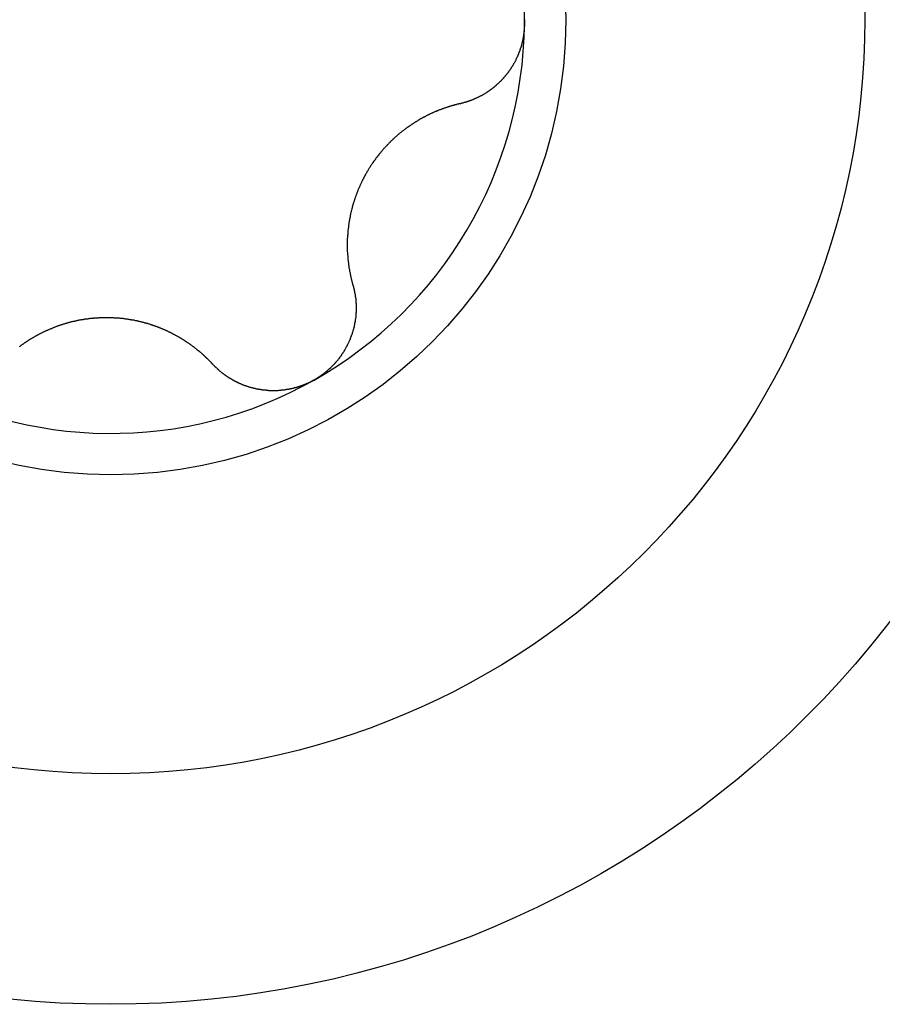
# Model space of a CAD drawing. Extents: x 1107 to 4046, y 937 to 3355.
# Tile 290 of 656: x 1151.47 to 1155.59, y 2222.01 to 2226.71. Entities that reach past the tile are written whole.
import ezdxf

# ---------------------------------------------------------------- set-up
doc = ezdxf.new("R2010")
doc.units = 0
doc.layers.add('KF_VIDA_L___C_RIGHT', color=7, linetype='CONTINUOUS')

# ---------------------------------------------------------------- blocks, each defined once
blk = doc.blocks.new('KF_VIDA_L___C_RIGHT')
at = {"layer": 'KF_VIDA_L___C_RIGHT'}
for points in [[(-432.825, 537.501, 0), (-432.825, 537.499, 0), (-432.825, 537.497, 0), (-432.825, 537.495, 0), (-432.825, 537.493, 0), (-432.825, 537.491, 0), (-432.825, 537.489, 0), (-432.825, 537.486, 0), (-432.825, 537.484, 0), (-432.825, 537.482, 0), (-432.825, 537.48, 0)], [(-432.825, 537.48, 0), (-432.825, 537.478, 0), (-432.825, 537.476, 0), (-432.825, 537.474, 0), (-432.825, 537.472, 0), (-432.825, 537.47, 0), (-432.825, 537.467, 0), (-432.826, 537.465, 0), (-432.826, 537.463, 0), (-432.826, 537.461, 0), (-432.826, 537.459, 0), (-432.826, 537.457, 0), (-432.826, 537.455, 0), (-432.826, 537.453, 0), (-432.827, 537.45, 0), (-432.827, 537.448, 0), (-432.827, 537.446, 0), (-432.827, 537.444, 0), (-432.827, 537.442, 0), (-432.828, 537.44, 0), (-432.828, 537.438, 0), (-432.828, 537.436, 0), (-432.828, 537.433, 0), (-432.829, 537.431, 0), (-432.829, 537.429, 0), (-432.829, 537.427, 0), (-432.83, 537.425, 0), (-432.83, 537.423, 0), (-432.83, 537.421, 0), (-432.831, 537.419, 0), (-432.831, 537.416, 0), (-432.831, 537.414, 0), (-432.832, 537.412, 0), (-432.832, 537.41, 0), (-432.833, 537.408, 0), (-432.833, 537.406, 0), (-432.833, 537.404, 0), (-432.834, 537.402, 0), (-432.834, 537.4, 0), (-432.835, 537.397, 0), (-432.835, 537.395, 0), (-432.836, 537.393, 0), (-432.836, 537.391, 0), (-432.837, 537.389, 0), (-432.837, 537.387, 0), (-432.838, 537.385, 0), (-432.838, 537.383, 0), (-432.839, 537.381, 0), (-432.84, 537.379, 0), (-432.84, 537.377, 0), (-432.841, 537.374, 0), (-432.841, 537.372, 0), (-432.842, 537.37, 0), (-432.843, 537.368, 0), (-432.843, 537.366, 0), (-432.844, 537.364, 0), (-432.845, 537.362, 0), (-432.845, 537.36, 0), (-432.846, 537.358, 0), (-432.847, 537.356, 0), (-432.847, 537.354, 0), (-432.848, 537.352, 0), (-432.849, 537.35, 0), (-432.849, 537.348, 0), (-432.85, 537.346, 0), (-432.851, 537.344, 0), (-432.852, 537.342, 0), (-432.853, 537.34, 0), (-432.853, 537.338, 0), (-432.854, 537.336, 0), (-432.855, 537.334, 0), (-432.856, 537.332, 0), (-432.857, 537.33, 0), (-432.857, 537.328, 0), (-432.858, 537.326, 0), (-432.859, 537.324, 0), (-432.86, 537.322, 0), (-432.861, 537.32, 0), (-432.862, 537.318, 0), (-432.863, 537.316, 0), (-432.864, 537.314, 0), (-432.865, 537.312, 0), (-432.866, 537.31, 0), (-432.867, 537.308, 0), (-432.867, 537.306, 0), (-432.868, 537.304, 0), (-432.869, 537.302, 0), (-432.87, 537.3, 0), (-432.871, 537.298, 0), (-432.872, 537.297, 0), (-432.873, 537.295, 0), (-432.875, 537.293, 0), (-432.876, 537.291, 0), (-432.877, 537.289, 0), (-432.878, 537.287, 0), (-432.879, 537.285, 0), (-432.88, 537.283, 0), (-432.881, 537.282, 0), (-432.882, 537.28, 0), (-432.883, 537.278, 0), (-432.884, 537.276, 0), (-432.885, 537.274, 0), (-432.887, 537.273, 0), (-432.888, 537.271, 0), (-432.889, 537.269, 0), (-432.89, 537.267, 0), (-432.891, 537.265, 0), (-432.892, 537.264, 0), (-432.894, 537.262, 0), (-432.895, 537.26, 0), (-432.896, 537.258, 0), (-432.897, 537.257, 0), (-432.899, 537.255, 0), (-432.9, 537.253, 0), (-432.901, 537.251, 0), (-432.902, 537.25, 0), (-432.904, 537.248, 0), (-432.905, 537.246, 0), (-432.906, 537.245, 0), (-432.907, 537.243, 0), (-432.909, 537.241, 0), (-432.91, 537.24, 0), (-432.911, 537.238, 0), (-432.913, 537.236, 0), (-432.914, 537.235, 0), (-432.915, 537.233, 0), (-432.917, 537.232, 0), (-432.918, 537.23, 0), (-432.919, 537.228, 0), (-432.921, 537.227, 0), (-432.922, 537.225, 0), (-432.923, 537.224, 0), (-432.925, 537.222, 0), (-432.926, 537.22, 0), (-432.928, 537.219, 0), (-432.929, 537.217, 0), (-432.93, 537.216, 0), (-432.932, 537.214, 0), (-432.933, 537.213, 0), (-432.935, 537.211, 0), (-432.936, 537.21, 0), (-432.937, 537.208, 0), (-432.939, 537.207, 0), (-432.94, 537.205, 0), (-432.942, 537.204, 0), (-432.943, 537.203, 0), (-432.945, 537.201, 0), (-432.946, 537.2, 0), (-432.948, 537.198, 0), (-432.949, 537.197, 0), (-432.951, 537.195, 0), (-432.952, 537.194, 0), (-432.954, 537.193, 0), (-432.955, 537.191, 0), (-432.957, 537.19, 0), (-432.958, 537.189, 0), (-432.96, 537.187, 0), (-432.961, 537.186, 0), (-432.963, 537.185, 0), (-432.964, 537.183, 0), (-432.966, 537.182, 0), (-432.967, 537.181, 0), (-432.969, 537.179, 0), (-432.97, 537.178, 0), (-432.972, 537.177, 0), (-432.973, 537.176, 0), (-432.975, 537.174, 0), (-432.976, 537.173, 0), (-432.978, 537.172, 0), (-432.98, 537.171, 0), (-432.981, 537.17, 0), (-432.983, 537.168, 0), (-432.984, 537.167, 0), (-432.986, 537.166, 0), (-432.987, 537.165, 0), (-432.989, 537.164, 0), (-432.991, 537.163, 0), (-432.992, 537.161, 0), (-432.994, 537.16, 0), (-432.995, 537.159, 0), (-432.997, 537.158, 0), (-432.999, 537.157, 0), (-433, 537.156, 0), (-433.002, 537.155, 0), (-433.004, 537.154, 0), (-433.005, 537.153, 0), (-433.007, 537.152, 0), (-433.009, 537.15, 0), (-433.01, 537.149, 0), (-433.012, 537.148, 0), (-433.014, 537.147, 0), (-433.015, 537.146, 0), (-433.017, 537.145, 0), (-433.019, 537.144, 0), (-433.021, 537.143, 0), (-433.022, 537.142, 0), (-433.024, 537.141, 0), (-433.026, 537.14, 0), (-433.027, 537.139, 0), (-433.029, 537.138, 0), (-433.031, 537.137, 0), (-433.033, 537.137, 0), (-433.034, 537.136, 0), (-433.036, 537.135, 0), (-433.038, 537.134, 0), (-433.04, 537.133, 0), (-433.041, 537.132, 0), (-433.043, 537.131, 0), (-433.045, 537.13, 0), (-433.047, 537.129, 0), (-433.049, 537.128, 0), (-433.05, 537.128, 0), (-433.052, 537.127, 0), (-433.054, 537.126, 0), (-433.056, 537.125, 0), (-433.058, 537.124, 0), (-433.059, 537.123, 0), (-433.061, 537.123, 0), (-433.063, 537.122, 0), (-433.065, 537.121, 0), (-433.067, 537.12, 0), (-433.069, 537.119, 0), (-433.07, 537.119, 0), (-433.072, 537.118, 0), (-433.074, 537.117, 0), (-433.076, 537.116, 0), (-433.078, 537.116, 0), (-433.08, 537.115, 0), (-433.082, 537.114, 0), (-433.083, 537.114, 0), (-433.085, 537.113, 0), (-433.087, 537.112, 0), (-433.089, 537.112, 0), (-433.091, 537.111, 0), (-433.093, 537.11, 0), (-433.095, 537.11, 0), (-433.097, 537.109, 0), (-433.098, 537.108, 0), (-433.1, 537.108, 0), (-433.102, 537.107, 0), (-433.104, 537.107, 0), (-433.106, 537.106, 0), (-433.108, 537.105, 0), (-433.11, 537.105, 0), (-433.112, 537.104, 0), (-433.114, 537.104, 0), (-433.116, 537.103, 0), (-433.117, 537.103, 0), (-433.119, 537.102, 0), (-433.121, 537.102, 0), (-433.123, 537.101, 0), (-433.125, 537.101, 0), (-433.127, 537.1, 0), (-433.129, 537.1, 0), (-433.131, 537.099, 0), (-433.133, 537.099, 0)], [(-433.133, 537.099, 0), (-433.135, 537.098, 0), (-433.138, 537.098, 0), (-433.14, 537.097, 0), (-433.142, 537.097, 0), (-433.145, 537.096, 0), (-433.147, 537.096, 0), (-433.149, 537.095, 0), (-433.152, 537.094, 0), (-433.154, 537.094, 0), (-433.156, 537.093, 0), (-433.159, 537.093, 0), (-433.161, 537.092, 0), (-433.163, 537.091, 0), (-433.166, 537.091, 0), (-433.168, 537.09, 0), (-433.17, 537.089, 0), (-433.172, 537.089, 0), (-433.175, 537.088, 0), (-433.177, 537.087, 0), (-433.179, 537.087, 0), (-433.182, 537.086, 0), (-433.184, 537.085, 0), (-433.186, 537.084, 0), (-433.189, 537.084, 0), (-433.191, 537.083, 0), (-433.193, 537.082, 0), (-433.195, 537.082, 0), (-433.198, 537.081, 0), (-433.2, 537.08, 0), (-433.202, 537.079, 0), (-433.205, 537.078, 0), (-433.207, 537.078, 0), (-433.209, 537.077, 0), (-433.211, 537.076, 0), (-433.214, 537.075, 0), (-433.216, 537.075, 0), (-433.218, 537.074, 0), (-433.22, 537.073, 0), (-433.223, 537.072, 0), (-433.225, 537.071, 0), (-433.227, 537.07, 0), (-433.229, 537.069, 0), (-433.231, 537.069, 0), (-433.234, 537.068, 0), (-433.236, 537.067, 0), (-433.238, 537.066, 0), (-433.24, 537.065, 0), (-433.242, 537.064, 0), (-433.245, 537.063, 0), (-433.247, 537.062, 0), (-433.249, 537.061, 0), (-433.251, 537.061, 0), (-433.253, 537.06, 0), (-433.256, 537.059, 0), (-433.258, 537.058, 0), (-433.26, 537.057, 0), (-433.262, 537.056, 0), (-433.264, 537.055, 0), (-433.266, 537.054, 0), (-433.268, 537.053, 0), (-433.271, 537.052, 0), (-433.273, 537.051, 0), (-433.275, 537.05, 0), (-433.277, 537.049, 0), (-433.279, 537.048, 0), (-433.281, 537.047, 0), (-433.283, 537.046, 0), (-433.285, 537.045, 0), (-433.287, 537.044, 0), (-433.29, 537.043, 0), (-433.292, 537.042, 0), (-433.294, 537.041, 0), (-433.296, 537.04, 0), (-433.298, 537.038, 0), (-433.3, 537.037, 0), (-433.302, 537.036, 0), (-433.304, 537.035, 0), (-433.307, 537.034, 0), (-433.309, 537.033, 0), (-433.311, 537.032, 0), (-433.313, 537.031, 0), (-433.315, 537.029, 0), (-433.317, 537.028, 0), (-433.319, 537.027, 0), (-433.321, 537.026, 0), (-433.324, 537.025, 0), (-433.326, 537.023, 0), (-433.328, 537.022, 0), (-433.33, 537.021, 0), (-433.332, 537.02, 0), (-433.334, 537.018, 0), (-433.336, 537.017, 0), (-433.338, 537.016, 0), (-433.341, 537.014, 0), (-433.343, 537.013, 0), (-433.345, 537.012, 0), (-433.347, 537.01, 0), (-433.349, 537.009, 0), (-433.351, 537.008, 0), (-433.353, 537.006, 0), (-433.355, 537.005, 0), (-433.357, 537.004, 0), (-433.36, 537.002, 0), (-433.362, 537.001, 0), (-433.364, 537, 0), (-433.366, 536.998, 0), (-433.368, 536.997, 0), (-433.37, 536.995, 0), (-433.372, 536.994, 0), (-433.374, 536.992, 0), (-433.376, 536.991, 0), (-433.379, 536.989, 0), (-433.381, 536.988, 0), (-433.383, 536.986, 0), (-433.385, 536.985, 0), (-433.387, 536.983, 0), (-433.389, 536.982, 0), (-433.391, 536.98, 0), (-433.393, 536.979, 0), (-433.395, 536.977, 0), (-433.397, 536.976, 0), (-433.399, 536.974, 0), (-433.401, 536.973, 0), (-433.403, 536.971, 0), (-433.406, 536.969, 0), (-433.408, 536.968, 0), (-433.41, 536.966, 0), (-433.412, 536.965, 0), (-433.414, 536.963, 0), (-433.416, 536.961, 0), (-433.418, 536.96, 0), (-433.42, 536.958, 0), (-433.422, 536.956, 0), (-433.424, 536.955, 0), (-433.426, 536.953, 0), (-433.428, 536.951, 0), (-433.43, 536.95, 0), (-433.432, 536.948, 0), (-433.434, 536.946, 0), (-433.436, 536.944, 0), (-433.438, 536.943, 0), (-433.44, 536.941, 0), (-433.442, 536.939, 0), (-433.444, 536.937, 0), (-433.446, 536.936, 0), (-433.448, 536.934, 0), (-433.449, 536.932, 0), (-433.451, 536.93, 0), (-433.453, 536.929, 0), (-433.455, 536.927, 0), (-433.457, 536.925, 0), (-433.459, 536.923, 0), (-433.461, 536.921, 0), (-433.463, 536.919, 0), (-433.465, 536.918, 0), (-433.467, 536.916, 0), (-433.469, 536.914, 0), (-433.47, 536.912, 0), (-433.472, 536.91, 0), (-433.474, 536.908, 0), (-433.476, 536.906, 0), (-433.478, 536.904, 0), (-433.48, 536.902, 0), (-433.481, 536.9, 0), (-433.483, 536.899, 0), (-433.485, 536.897, 0), (-433.487, 536.895, 0), (-433.489, 536.893, 0), (-433.49, 536.891, 0), (-433.492, 536.889, 0), (-433.494, 536.887, 0), (-433.496, 536.885, 0), (-433.498, 536.883, 0), (-433.499, 536.881, 0), (-433.501, 536.879, 0), (-433.503, 536.877, 0), (-433.505, 536.875, 0), (-433.506, 536.873, 0), (-433.508, 536.871, 0), (-433.51, 536.869, 0), (-433.511, 536.867, 0), (-433.513, 536.865, 0), (-433.515, 536.863, 0), (-433.516, 536.861, 0), (-433.518, 536.859, 0), (-433.52, 536.856, 0), (-433.521, 536.854, 0), (-433.523, 536.852, 0), (-433.525, 536.85, 0), (-433.526, 536.848, 0), (-433.528, 536.846, 0), (-433.529, 536.844, 0), (-433.531, 536.842, 0), (-433.533, 536.84, 0), (-433.534, 536.838, 0), (-433.536, 536.836, 0), (-433.537, 536.833, 0), (-433.539, 536.831, 0), (-433.54, 536.829, 0), (-433.542, 536.827, 0), (-433.544, 536.825, 0), (-433.545, 536.823, 0), (-433.547, 536.821, 0), (-433.548, 536.819, 0), (-433.55, 536.816, 0), (-433.551, 536.814, 0), (-433.552, 536.812, 0), (-433.554, 536.81, 0), (-433.555, 536.808, 0), (-433.557, 536.806, 0), (-433.558, 536.804, 0), (-433.56, 536.801, 0), (-433.561, 536.799, 0), (-433.562, 536.797, 0), (-433.564, 536.795, 0), (-433.565, 536.793, 0), (-433.567, 536.791, 0), (-433.568, 536.788, 0), (-433.569, 536.786, 0), (-433.571, 536.784, 0), (-433.572, 536.782, 0), (-433.573, 536.78, 0), (-433.575, 536.777, 0), (-433.576, 536.775, 0), (-433.577, 536.773, 0), (-433.578, 536.771, 0), (-433.58, 536.769, 0), (-433.581, 536.766, 0), (-433.582, 536.764, 0), (-433.583, 536.762, 0), (-433.585, 536.76, 0), (-433.586, 536.757, 0), (-433.587, 536.755, 0), (-433.588, 536.753, 0), (-433.59, 536.751, 0), (-433.591, 536.748, 0), (-433.592, 536.746, 0), (-433.593, 536.744, 0), (-433.594, 536.741, 0), (-433.596, 536.739, 0), (-433.597, 536.737, 0), (-433.598, 536.735, 0), (-433.599, 536.732, 0), (-433.6, 536.73, 0), (-433.601, 536.727, 0), (-433.603, 536.725, 0), (-433.604, 536.723, 0), (-433.605, 536.72, 0), (-433.606, 536.718, 0), (-433.607, 536.716, 0), (-433.608, 536.713, 0), (-433.609, 536.711, 0), (-433.61, 536.708, 0), (-433.611, 536.706, 0), (-433.612, 536.704, 0), (-433.613, 536.701, 0), (-433.614, 536.699, 0), (-433.616, 536.696, 0), (-433.617, 536.694, 0), (-433.618, 536.692, 0), (-433.619, 536.689, 0), (-433.62, 536.687, 0), (-433.621, 536.684, 0), (-433.622, 536.682, 0), (-433.623, 536.679, 0), (-433.624, 536.677, 0), (-433.625, 536.674, 0), (-433.625, 536.672, 0), (-433.626, 536.669, 0), (-433.627, 536.667, 0), (-433.628, 536.664, 0), (-433.629, 536.662, 0), (-433.63, 536.659, 0), (-433.631, 536.657, 0), (-433.632, 536.654, 0), (-433.633, 536.652, 0), (-433.634, 536.649, 0), (-433.635, 536.647, 0), (-433.635, 536.644, 0), (-433.636, 536.642, 0), (-433.637, 536.639, 0), (-433.638, 536.637, 0), (-433.639, 536.634, 0), (-433.639, 536.632, 0), (-433.64, 536.629, 0), (-433.641, 536.627, 0), (-433.642, 536.624, 0), (-433.643, 536.622, 0), (-433.643, 536.619, 0), (-433.644, 536.617, 0), (-433.645, 536.614, 0), (-433.646, 536.612, 0), (-433.646, 536.609, 0), (-433.647, 536.606, 0), (-433.648, 536.604, 0), (-433.648, 536.601, 0), (-433.649, 536.599, 0), (-433.65, 536.596, 0), (-433.65, 536.594, 0), (-433.651, 536.591, 0), (-433.652, 536.588, 0), (-433.652, 536.586, 0), (-433.653, 536.583, 0), (-433.653, 536.581, 0), (-433.654, 536.578, 0), (-433.655, 536.576, 0), (-433.655, 536.573, 0), (-433.656, 536.571, 0), (-433.656, 536.568, 0), (-433.657, 536.565, 0), (-433.657, 536.563, 0), (-433.658, 536.56, 0), (-433.658, 536.558, 0), (-433.659, 536.555, 0), (-433.659, 536.553, 0), (-433.66, 536.55, 0), (-433.66, 536.547, 0), (-433.661, 536.545, 0), (-433.661, 536.542, 0), (-433.662, 536.54, 0), (-433.662, 536.537, 0), (-433.662, 536.535, 0), (-433.663, 536.532, 0), (-433.663, 536.529, 0), (-433.664, 536.527, 0), (-433.664, 536.524, 0), (-433.664, 536.522, 0), (-433.665, 536.519, 0), (-433.665, 536.517, 0), (-433.665, 536.514, 0), (-433.666, 536.511, 0), (-433.666, 536.509, 0), (-433.666, 536.506, 0), (-433.667, 536.504, 0), (-433.667, 536.501, 0), (-433.667, 536.499, 0), (-433.668, 536.496, 0), (-433.668, 536.494, 0), (-433.668, 536.491, 0), (-433.668, 536.489, 0), (-433.668, 536.486, 0), (-433.669, 536.484, 0), (-433.669, 536.481, 0), (-433.669, 536.478, 0), (-433.669, 536.476, 0), (-433.669, 536.473, 0), (-433.67, 536.471, 0), (-433.67, 536.468, 0), (-433.67, 536.466, 0), (-433.67, 536.463, 0), (-433.67, 536.461, 0), (-433.67, 536.458, 0), (-433.671, 536.456, 0), (-433.671, 536.453, 0), (-433.671, 536.451, 0), (-433.671, 536.448, 0), (-433.671, 536.446, 0), (-433.671, 536.444, 0), (-433.671, 536.441, 0), (-433.671, 536.439, 0), (-433.671, 536.436, 0), (-433.671, 536.434, 0), (-433.671, 536.431, 0), (-433.671, 536.429, 0), (-433.671, 536.426, 0), (-433.671, 536.424, 0), (-433.671, 536.422, 0), (-433.671, 536.419, 0), (-433.671, 536.417, 0), (-433.671, 536.414, 0), (-433.671, 536.412, 0), (-433.671, 536.409, 0), (-433.671, 536.407, 0), (-433.671, 536.405, 0), (-433.671, 536.402, 0), (-433.671, 536.4, 0), (-433.671, 536.398, 0), (-433.671, 536.395, 0), (-433.671, 536.393, 0), (-433.67, 536.391, 0), (-433.67, 536.388, 0), (-433.67, 536.386, 0), (-433.67, 536.384, 0), (-433.67, 536.381, 0), (-433.67, 536.379, 0), (-433.67, 536.377, 0), (-433.669, 536.374, 0), (-433.669, 536.372, 0), (-433.669, 536.369, 0), (-433.669, 536.367, 0), (-433.669, 536.365, 0), (-433.668, 536.362, 0), (-433.668, 536.36, 0), (-433.668, 536.358, 0), (-433.668, 536.355, 0), (-433.668, 536.353, 0), (-433.667, 536.351, 0), (-433.667, 536.348, 0), (-433.667, 536.346, 0), (-433.667, 536.344, 0), (-433.666, 536.341, 0), (-433.666, 536.339, 0), (-433.666, 536.337, 0), (-433.665, 536.334, 0), (-433.665, 536.332, 0), (-433.665, 536.329, 0), (-433.664, 536.327, 0), (-433.664, 536.325, 0), (-433.664, 536.322, 0), (-433.663, 536.32, 0), (-433.663, 536.318, 0), (-433.663, 536.315, 0), (-433.662, 536.313, 0), (-433.662, 536.311, 0), (-433.661, 536.308, 0), (-433.661, 536.306, 0), (-433.661, 536.304, 0), (-433.66, 536.301, 0), (-433.66, 536.299, 0), (-433.659, 536.296, 0), (-433.659, 536.294, 0), (-433.658, 536.292, 0), (-433.658, 536.289, 0), (-433.657, 536.287, 0), (-433.657, 536.285, 0), (-433.656, 536.282, 0), (-433.656, 536.28, 0), (-433.655, 536.278, 0), (-433.655, 536.275, 0), (-433.654, 536.273, 0), (-433.654, 536.271, 0), (-433.653, 536.268, 0), (-433.653, 536.266, 0), (-433.652, 536.264, 0), (-433.652, 536.261, 0), (-433.651, 536.259, 0), (-433.651, 536.257, 0), (-433.65, 536.254, 0), (-433.649, 536.252, 0), (-433.649, 536.25, 0), (-433.648, 536.247, 0), (-433.647, 536.245, 0), (-433.647, 536.243, 0), (-433.646, 536.24, 0), (-433.646, 536.238, 0), (-433.645, 536.236, 0), (-433.644, 536.233, 0)], [(-433.644, 536.233, 0), (-433.644, 536.231, 0), (-433.643, 536.229, 0), (-433.643, 536.228, 0), (-433.642, 536.226, 0), (-433.642, 536.224, 0), (-433.641, 536.222, 0), (-433.641, 536.22, 0), (-433.64, 536.218, 0), (-433.64, 536.216, 0), (-433.639, 536.214, 0), (-433.639, 536.212, 0), (-433.638, 536.21, 0), (-433.638, 536.208, 0), (-433.638, 536.206, 0), (-433.637, 536.204, 0), (-433.637, 536.202, 0), (-433.636, 536.2, 0), (-433.636, 536.199, 0), (-433.636, 536.197, 0), (-433.635, 536.195, 0), (-433.635, 536.193, 0), (-433.635, 536.191, 0), (-433.634, 536.189, 0), (-433.634, 536.187, 0), (-433.634, 536.185, 0), (-433.633, 536.183, 0), (-433.633, 536.181, 0), (-433.633, 536.179, 0), (-433.632, 536.177, 0), (-433.632, 536.175, 0), (-433.632, 536.173, 0), (-433.632, 536.171, 0), (-433.631, 536.169, 0), (-433.631, 536.167, 0), (-433.631, 536.165, 0), (-433.631, 536.163, 0), (-433.631, 536.161, 0), (-433.63, 536.159, 0), (-433.63, 536.157, 0), (-433.63, 536.155, 0), (-433.63, 536.153, 0), (-433.63, 536.151, 0), (-433.63, 536.149, 0), (-433.63, 536.147, 0), (-433.629, 536.145, 0), (-433.629, 536.143, 0), (-433.629, 536.141, 0), (-433.629, 536.139, 0), (-433.629, 536.137, 0), (-433.629, 536.135, 0), (-433.629, 536.133, 0), (-433.629, 536.131, 0), (-433.629, 536.129, 0), (-433.629, 536.127, 0), (-433.629, 536.125, 0), (-433.629, 536.123, 0), (-433.629, 536.121, 0), (-433.629, 536.119, 0), (-433.629, 536.117, 0), (-433.629, 536.115, 0), (-433.629, 536.113, 0), (-433.629, 536.111, 0), (-433.629, 536.109, 0), (-433.629, 536.108, 0), (-433.629, 536.106, 0), (-433.629, 536.104, 0), (-433.629, 536.102, 0), (-433.63, 536.1, 0), (-433.63, 536.098, 0), (-433.63, 536.096, 0), (-433.63, 536.094, 0), (-433.63, 536.092, 0), (-433.63, 536.09, 0), (-433.63, 536.088, 0), (-433.631, 536.086, 0), (-433.631, 536.084, 0), (-433.631, 536.082, 0), (-433.631, 536.08, 0), (-433.631, 536.078, 0), (-433.632, 536.076, 0), (-433.632, 536.074, 0), (-433.632, 536.072, 0), (-433.632, 536.07, 0), (-433.633, 536.068, 0), (-433.633, 536.066, 0), (-433.633, 536.064, 0), (-433.634, 536.062, 0), (-433.634, 536.06, 0), (-433.634, 536.058, 0), (-433.635, 536.057, 0), (-433.635, 536.055, 0), (-433.635, 536.053, 0), (-433.636, 536.051, 0), (-433.636, 536.049, 0), (-433.636, 536.047, 0), (-433.637, 536.045, 0), (-433.637, 536.043, 0), (-433.638, 536.041, 0), (-433.638, 536.039, 0), (-433.639, 536.037, 0), (-433.639, 536.035, 0), (-433.639, 536.033, 0), (-433.64, 536.031, 0), (-433.64, 536.029, 0), (-433.641, 536.027, 0), (-433.641, 536.025, 0), (-433.642, 536.023, 0), (-433.642, 536.021, 0), (-433.643, 536.019, 0), (-433.644, 536.017, 0), (-433.644, 536.015, 0), (-433.645, 536.013, 0), (-433.645, 536.011, 0), (-433.646, 536.009, 0), (-433.646, 536.007, 0), (-433.647, 536.005, 0), (-433.648, 536.003, 0), (-433.648, 536.001, 0), (-433.649, 535.999, 0), (-433.65, 535.997, 0), (-433.65, 535.995, 0), (-433.651, 535.994, 0), (-433.652, 535.992, 0), (-433.652, 535.99, 0), (-433.653, 535.988, 0), (-433.654, 535.986, 0), (-433.655, 535.984, 0), (-433.655, 535.982, 0), (-433.656, 535.98, 0), (-433.657, 535.978, 0), (-433.658, 535.976, 0), (-433.658, 535.974, 0), (-433.659, 535.972, 0), (-433.66, 535.97, 0), (-433.661, 535.968, 0), (-433.662, 535.966, 0), (-433.663, 535.964, 0), (-433.663, 535.962, 0), (-433.664, 535.96, 0), (-433.665, 535.958, 0), (-433.666, 535.957, 0), (-433.667, 535.955, 0), (-433.668, 535.953, 0), (-433.669, 535.951, 0), (-433.67, 535.949, 0), (-433.671, 535.947, 0), (-433.672, 535.945, 0), (-433.673, 535.943, 0), (-433.674, 535.941, 0), (-433.675, 535.939, 0), (-433.676, 535.938, 0), (-433.677, 535.936, 0), (-433.678, 535.934, 0), (-433.679, 535.932, 0), (-433.68, 535.93, 0), (-433.681, 535.928, 0), (-433.682, 535.926, 0), (-433.683, 535.924, 0), (-433.684, 535.923, 0), (-433.685, 535.921, 0), (-433.686, 535.919, 0), (-433.687, 535.917, 0), (-433.688, 535.915, 0), (-433.689, 535.913, 0), (-433.691, 535.912, 0), (-433.692, 535.91, 0), (-433.693, 535.908, 0), (-433.694, 535.906, 0), (-433.695, 535.904, 0), (-433.697, 535.903, 0), (-433.698, 535.901, 0), (-433.699, 535.899, 0), (-433.7, 535.897, 0), (-433.701, 535.896, 0), (-433.703, 535.894, 0), (-433.704, 535.892, 0), (-433.705, 535.89, 0), (-433.706, 535.889, 0), (-433.708, 535.887, 0), (-433.709, 535.885, 0), (-433.71, 535.883, 0), (-433.712, 535.882, 0), (-433.713, 535.88, 0), (-433.714, 535.878, 0), (-433.716, 535.877, 0), (-433.717, 535.875, 0), (-433.718, 535.873, 0), (-433.72, 535.872, 0), (-433.721, 535.87, 0), (-433.723, 535.868, 0), (-433.724, 535.867, 0), (-433.725, 535.865, 0), (-433.727, 535.863, 0), (-433.728, 535.862, 0), (-433.73, 535.86, 0), (-433.731, 535.859, 0), (-433.733, 535.857, 0), (-433.734, 535.855, 0), (-433.736, 535.854, 0), (-433.737, 535.852, 0), (-433.739, 535.851, 0), (-433.74, 535.849, 0), (-433.742, 535.848, 0), (-433.743, 535.846, 0), (-433.745, 535.844, 0), (-433.746, 535.843, 0), (-433.748, 535.841, 0), (-433.749, 535.84, 0), (-433.751, 535.838, 0), (-433.752, 535.837, 0), (-433.754, 535.835, 0), (-433.756, 535.834, 0), (-433.757, 535.833, 0), (-433.759, 535.831, 0), (-433.76, 535.83, 0), (-433.762, 535.828, 0), (-433.764, 535.827, 0), (-433.765, 535.825, 0), (-433.767, 535.824, 0), (-433.769, 535.823, 0), (-433.77, 535.821, 0), (-433.772, 535.82, 0), (-433.774, 535.818, 0), (-433.775, 535.817, 0), (-433.777, 535.816, 0), (-433.779, 535.814, 0), (-433.78, 535.813, 0), (-433.782, 535.812, 0), (-433.784, 535.81, 0), (-433.785, 535.809, 0), (-433.787, 535.808, 0), (-433.789, 535.806, 0), (-433.79, 535.805, 0), (-433.792, 535.804, 0), (-433.794, 535.803, 0), (-433.796, 535.801, 0), (-433.797, 535.8, 0), (-433.799, 535.799, 0), (-433.801, 535.798, 0), (-433.803, 535.797, 0), (-433.804, 535.795, 0), (-433.806, 535.794, 0), (-433.808, 535.793, 0), (-433.81, 535.792, 0), (-433.812, 535.791, 0), (-433.813, 535.79, 0), (-433.815, 535.788, 0), (-433.817, 535.787, 0), (-433.819, 535.786, 0), (-433.821, 535.785, 0), (-433.822, 535.784, 0), (-433.824, 535.783, 0), (-433.826, 535.782, 0), (-433.828, 535.781, 0), (-433.83, 535.78, 0)], [(-434.314, 535.856, 0), (-434.315, 535.857, 0), (-434.317, 535.859, 0), (-434.319, 535.861, 0), (-434.32, 535.863, 0), (-434.322, 535.864, 0), (-434.324, 535.866, 0), (-434.325, 535.868, 0), (-434.327, 535.87, 0), (-434.329, 535.871, 0), (-434.33, 535.873, 0), (-434.332, 535.875, 0), (-434.334, 535.876, 0), (-434.336, 535.878, 0), (-434.337, 535.88, 0), (-434.339, 535.881, 0), (-434.341, 535.883, 0), (-434.342, 535.885, 0), (-434.344, 535.886, 0), (-434.346, 535.888, 0), (-434.348, 535.89, 0), (-434.349, 535.891, 0), (-434.351, 535.893, 0), (-434.353, 535.895, 0), (-434.355, 535.896, 0), (-434.357, 535.898, 0), (-434.358, 535.9, 0), (-434.36, 535.901, 0), (-434.362, 535.903, 0), (-434.364, 535.904, 0), (-434.366, 535.906, 0), (-434.367, 535.908, 0), (-434.369, 535.909, 0), (-434.371, 535.911, 0), (-434.373, 535.912, 0), (-434.375, 535.914, 0), (-434.376, 535.915, 0), (-434.378, 535.917, 0), (-434.38, 535.918, 0), (-434.382, 535.92, 0), (-434.384, 535.921, 0), (-434.386, 535.923, 0), (-434.387, 535.924, 0), (-434.389, 535.926, 0), (-434.391, 535.927, 0), (-434.393, 535.929, 0), (-434.395, 535.93, 0), (-434.397, 535.932, 0), (-434.399, 535.933, 0), (-434.4, 535.935, 0), (-434.402, 535.936, 0), (-434.404, 535.938, 0), (-434.406, 535.939, 0), (-434.408, 535.94, 0), (-434.41, 535.942, 0), (-434.412, 535.943, 0), (-434.414, 535.945, 0), (-434.416, 535.946, 0), (-434.418, 535.947, 0), (-434.419, 535.949, 0), (-434.421, 535.95, 0), (-434.423, 535.951, 0), (-434.425, 535.953, 0), (-434.427, 535.954, 0), (-434.429, 535.955, 0), (-434.431, 535.957, 0), (-434.433, 535.958, 0), (-434.435, 535.959, 0), (-434.437, 535.961, 0), (-434.439, 535.962, 0), (-434.441, 535.963, 0), (-434.443, 535.965, 0), (-434.445, 535.966, 0), (-434.447, 535.967, 0), (-434.449, 535.968, 0), (-434.451, 535.97, 0), (-434.453, 535.971, 0), (-434.455, 535.972, 0), (-434.457, 535.974, 0), (-434.459, 535.975, 0), (-434.461, 535.976, 0), (-434.463, 535.977, 0), (-434.465, 535.979, 0), (-434.467, 535.98, 0), (-434.469, 535.981, 0), (-434.471, 535.982, 0), (-434.474, 535.984, 0), (-434.476, 535.985, 0), (-434.478, 535.986, 0), (-434.48, 535.987, 0), (-434.482, 535.988, 0), (-434.484, 535.99, 0), (-434.486, 535.991, 0), (-434.489, 535.992, 0), (-434.491, 535.993, 0), (-434.493, 535.994, 0), (-434.495, 535.996, 0), (-434.497, 535.997, 0), (-434.5, 535.998, 0), (-434.502, 535.999, 0), (-434.504, 536, 0), (-434.506, 536.001, 0), (-434.509, 536.003, 0), (-434.511, 536.004, 0), (-434.513, 536.005, 0), (-434.515, 536.006, 0), (-434.518, 536.007, 0), (-434.52, 536.008, 0), (-434.522, 536.009, 0), (-434.524, 536.01, 0), (-434.527, 536.012, 0), (-434.529, 536.013, 0), (-434.531, 536.014, 0), (-434.534, 536.015, 0), (-434.536, 536.016, 0), (-434.538, 536.017, 0), (-434.541, 536.018, 0), (-434.543, 536.019, 0), (-434.546, 536.02, 0), (-434.548, 536.021, 0), (-434.55, 536.022, 0), (-434.553, 536.023, 0), (-434.555, 536.024, 0), (-434.557, 536.025, 0), (-434.56, 536.026, 0), (-434.562, 536.027, 0), (-434.565, 536.028, 0), (-434.567, 536.029, 0), (-434.569, 536.03, 0), (-434.572, 536.031, 0), (-434.574, 536.032, 0), (-434.577, 536.033, 0), (-434.579, 536.034, 0), (-434.582, 536.035, 0), (-434.584, 536.036, 0), (-434.587, 536.036, 0), (-434.589, 536.037, 0), (-434.592, 536.038, 0), (-434.594, 536.039, 0), (-434.596, 536.04, 0), (-434.599, 536.041, 0), (-434.601, 536.042, 0), (-434.604, 536.042, 0), (-434.606, 536.043, 0), (-434.609, 536.044, 0), (-434.611, 536.045, 0), (-434.614, 536.046, 0), (-434.617, 536.046, 0), (-434.619, 536.047, 0), (-434.622, 536.048, 0), (-434.624, 536.049, 0), (-434.627, 536.05, 0), (-434.629, 536.05, 0), (-434.632, 536.051, 0), (-434.634, 536.052, 0), (-434.637, 536.052, 0), (-434.639, 536.053, 0), (-434.642, 536.054, 0), (-434.645, 536.054, 0), (-434.647, 536.055, 0), (-434.65, 536.056, 0), (-434.652, 536.056, 0), (-434.655, 536.057, 0), (-434.657, 536.058, 0), (-434.66, 536.058, 0), (-434.663, 536.059, 0), (-434.665, 536.06, 0), (-434.668, 536.06, 0), (-434.67, 536.061, 0), (-434.673, 536.061, 0), (-434.675, 536.062, 0), (-434.678, 536.062, 0), (-434.681, 536.063, 0), (-434.683, 536.063, 0), (-434.686, 536.064, 0), (-434.689, 536.065, 0), (-434.691, 536.065, 0), (-434.694, 536.066, 0), (-434.696, 536.066, 0), (-434.699, 536.066, 0), (-434.702, 536.067, 0), (-434.704, 536.067, 0), (-434.707, 536.068, 0), (-434.709, 536.068, 0), (-434.712, 536.069, 0), (-434.715, 536.069, 0), (-434.717, 536.069, 0), (-434.72, 536.07, 0), (-434.722, 536.07, 0), (-434.725, 536.071, 0), (-434.728, 536.071, 0), (-434.73, 536.071, 0), (-434.733, 536.072, 0), (-434.735, 536.072, 0), (-434.738, 536.072, 0), (-434.741, 536.073, 0), (-434.743, 536.073, 0), (-434.746, 536.073, 0), (-434.749, 536.074, 0), (-434.751, 536.074, 0), (-434.754, 536.074, 0), (-434.756, 536.074, 0), (-434.759, 536.075, 0), (-434.762, 536.075, 0), (-434.764, 536.075, 0), (-434.767, 536.075, 0), (-434.769, 536.075, 0), (-434.772, 536.076, 0), (-434.775, 536.076, 0), (-434.777, 536.076, 0), (-434.78, 536.076, 0), (-434.782, 536.076, 0), (-434.785, 536.077, 0), (-434.787, 536.077, 0), (-434.79, 536.077, 0), (-434.793, 536.077, 0), (-434.795, 536.077, 0), (-434.798, 536.077, 0), (-434.8, 536.077, 0), (-434.803, 536.077, 0), (-434.805, 536.077, 0), (-434.808, 536.077, 0), (-434.81, 536.077, 0), (-434.813, 536.077, 0), (-434.816, 536.077, 0), (-434.818, 536.077, 0), (-434.821, 536.077, 0), (-434.823, 536.077, 0), (-434.826, 536.077, 0), (-434.828, 536.077, 0), (-434.831, 536.077, 0), (-434.833, 536.077, 0), (-434.836, 536.077, 0), (-434.839, 536.077, 0), (-434.841, 536.077, 0), (-434.844, 536.077, 0), (-434.846, 536.077, 0), (-434.849, 536.077, 0), (-434.852, 536.077, 0), (-434.854, 536.077, 0), (-434.857, 536.077, 0), (-434.859, 536.076, 0), (-434.862, 536.076, 0), (-434.864, 536.076, 0), (-434.867, 536.076, 0), (-434.87, 536.076, 0), (-434.872, 536.076, 0), (-434.875, 536.075, 0), (-434.878, 536.075, 0), (-434.88, 536.075, 0), (-434.883, 536.075, 0), (-434.885, 536.074, 0), (-434.888, 536.074, 0), (-434.891, 536.074, 0), (-434.893, 536.074, 0), (-434.896, 536.073, 0), (-434.898, 536.073, 0), (-434.901, 536.073, 0), (-434.904, 536.072, 0), (-434.906, 536.072, 0), (-434.909, 536.072, 0), (-434.912, 536.071, 0), (-434.914, 536.071, 0), (-434.917, 536.071, 0), (-434.919, 536.07, 0), (-434.922, 536.07, 0), (-434.925, 536.07, 0), (-434.927, 536.069, 0), (-434.93, 536.069, 0), (-434.932, 536.068, 0), (-434.935, 536.068, 0), (-434.938, 536.067, 0), (-434.94, 536.067, 0), (-434.943, 536.067, 0), (-434.946, 536.066, 0), (-434.948, 536.066, 0), (-434.951, 536.065, 0), (-434.953, 536.065, 0), (-434.956, 536.064, 0), (-434.959, 536.064, 0), (-434.961, 536.063, 0), (-434.964, 536.063, 0), (-434.966, 536.062, 0), (-434.969, 536.061, 0), (-434.972, 536.061, 0), (-434.974, 536.06, 0), (-434.977, 536.06, 0), (-434.979, 536.059, 0), (-434.982, 536.059, 0), (-434.985, 536.058, 0), (-434.987, 536.057, 0), (-434.99, 536.057, 0), (-434.992, 536.056, 0), (-434.995, 536.055, 0), (-434.997, 536.055, 0), (-435, 536.054, 0), (-435.002, 536.053, 0), (-435.005, 536.053, 0), (-435.008, 536.052, 0), (-435.01, 536.051, 0), (-435.013, 536.05, 0), (-435.015, 536.05, 0), (-435.018, 536.049, 0), (-435.02, 536.048, 0), (-435.023, 536.047, 0), (-435.025, 536.047, 0), (-435.028, 536.046, 0), (-435.03, 536.045, 0), (-435.033, 536.044, 0), (-435.035, 536.043, 0), (-435.038, 536.043, 0), (-435.04, 536.042, 0), (-435.043, 536.041, 0), (-435.045, 536.04, 0), (-435.048, 536.039, 0), (-435.05, 536.038, 0), (-435.053, 536.038, 0), (-435.055, 536.037, 0), (-435.058, 536.036, 0), (-435.06, 536.035, 0), (-435.062, 536.034, 0), (-435.065, 536.033, 0), (-435.067, 536.032, 0), (-435.07, 536.031, 0), (-435.072, 536.03, 0), (-435.075, 536.029, 0), (-435.077, 536.028, 0), (-435.079, 536.027, 0), (-435.082, 536.026, 0), (-435.084, 536.025, 0), (-435.087, 536.024, 0), (-435.089, 536.023, 0), (-435.091, 536.022, 0), (-435.094, 536.021, 0), (-435.096, 536.02, 0), (-435.098, 536.019, 0), (-435.101, 536.018, 0), (-435.103, 536.017, 0), (-435.105, 536.016, 0), (-435.108, 536.015, 0), (-435.11, 536.014, 0), (-435.112, 536.013, 0), (-435.115, 536.012, 0), (-435.117, 536.011, 0), (-435.119, 536.01, 0), (-435.121, 536.009, 0), (-435.124, 536.008, 0), (-435.126, 536.007, 0), (-435.128, 536.005, 0), (-435.131, 536.004, 0), (-435.133, 536.003, 0), (-435.135, 536.002, 0), (-435.137, 536.001, 0), (-435.139, 536, 0), (-435.142, 535.999, 0), (-435.144, 535.998, 0), (-435.146, 535.996, 0), (-435.148, 535.995, 0), (-435.15, 535.994, 0), (-435.153, 535.993, 0), (-435.155, 535.992, 0), (-435.157, 535.99, 0), (-435.159, 535.989, 0), (-435.161, 535.988, 0), (-435.163, 535.987, 0), (-435.165, 535.986, 0), (-435.168, 535.984, 0), (-435.17, 535.983, 0), (-435.172, 535.982, 0), (-435.174, 535.981, 0), (-435.176, 535.98, 0), (-435.178, 535.978, 0), (-435.18, 535.977, 0), (-435.182, 535.976, 0), (-435.184, 535.975, 0), (-435.186, 535.973, 0), (-435.188, 535.972, 0), (-435.19, 535.971, 0), (-435.192, 535.97, 0), (-435.194, 535.968, 0), (-435.196, 535.967, 0), (-435.198, 535.966, 0), (-435.2, 535.965, 0), (-435.202, 535.963, 0), (-435.204, 535.962, 0), (-435.206, 535.961, 0), (-435.208, 535.959, 0), (-435.21, 535.958, 0), (-435.212, 535.957, 0), (-435.214, 535.955, 0), (-435.216, 535.954, 0), (-435.217, 535.953, 0), (-435.219, 535.951, 0), (-435.221, 535.95, 0), (-435.223, 535.949, 0), (-435.225, 535.947, 0), (-435.227, 535.946, 0), (-435.229, 535.944, 0), (-435.231, 535.943, 0), (-435.233, 535.942, 0), (-435.235, 535.94, 0), (-435.237, 535.939, 0)], [(-433.83, 535.78, 0), (-433.832, 535.779, 0), (-433.833, 535.778, 0), (-433.835, 535.777, 0), (-433.837, 535.776, 0), (-433.839, 535.775, 0), (-433.841, 535.774, 0), (-433.843, 535.773, 0), (-433.845, 535.772, 0), (-433.847, 535.771, 0), (-433.848, 535.77, 0), (-433.85, 535.769, 0), (-433.852, 535.768, 0), (-433.854, 535.767, 0), (-433.856, 535.766, 0), (-433.858, 535.765, 0), (-433.86, 535.764, 0), (-433.862, 535.764, 0), (-433.864, 535.763, 0), (-433.866, 535.762, 0), (-433.868, 535.761, 0), (-433.87, 535.76, 0), (-433.872, 535.759, 0), (-433.874, 535.758, 0), (-433.876, 535.758, 0), (-433.878, 535.757, 0), (-433.88, 535.756, 0), (-433.882, 535.755, 0), (-433.884, 535.755, 0), (-433.886, 535.754, 0), (-433.888, 535.753, 0), (-433.89, 535.752, 0), (-433.892, 535.752, 0), (-433.894, 535.751, 0), (-433.896, 535.75, 0), (-433.898, 535.75, 0), (-433.9, 535.749, 0), (-433.902, 535.748, 0), (-433.904, 535.748, 0), (-433.906, 535.747, 0), (-433.908, 535.746, 0), (-433.91, 535.746, 0), (-433.912, 535.745, 0), (-433.914, 535.744, 0), (-433.917, 535.744, 0), (-433.919, 535.743, 0), (-433.921, 535.743, 0), (-433.923, 535.742, 0), (-433.925, 535.742, 0), (-433.927, 535.741, 0), (-433.929, 535.74, 0), (-433.931, 535.74, 0), (-433.933, 535.739, 0), (-433.935, 535.739, 0), (-433.938, 535.738, 0), (-433.94, 535.738, 0), (-433.942, 535.738, 0), (-433.944, 535.737, 0), (-433.946, 535.737, 0), (-433.948, 535.736, 0), (-433.95, 535.736, 0), (-433.952, 535.735, 0), (-433.955, 535.735, 0), (-433.957, 535.735, 0), (-433.959, 535.734, 0), (-433.961, 535.734, 0), (-433.963, 535.734, 0), (-433.965, 535.733, 0), (-433.967, 535.733, 0), (-433.969, 535.733, 0), (-433.972, 535.732, 0), (-433.974, 535.732, 0), (-433.976, 535.732, 0), (-433.978, 535.732, 0), (-433.98, 535.731, 0), (-433.982, 535.731, 0), (-433.984, 535.731, 0), (-433.987, 535.731, 0), (-433.989, 535.73, 0), (-433.991, 535.73, 0), (-433.993, 535.73, 0), (-433.995, 535.73, 0), (-433.997, 535.73, 0), (-434, 535.73, 0), (-434.002, 535.729, 0), (-434.004, 535.729, 0), (-434.006, 535.729, 0), (-434.008, 535.729, 0), (-434.01, 535.729, 0), (-434.012, 535.729, 0), (-434.015, 535.729, 0), (-434.017, 535.729, 0), (-434.019, 535.729, 0), (-434.021, 535.729, 0), (-434.023, 535.729, 0), (-434.025, 535.729, 0), (-434.027, 535.729, 0), (-434.03, 535.729, 0), (-434.032, 535.729, 0), (-434.034, 535.729, 0), (-434.036, 535.729, 0), (-434.038, 535.729, 0), (-434.04, 535.729, 0), (-434.042, 535.729, 0), (-434.045, 535.729, 0), (-434.047, 535.73, 0), (-434.049, 535.73, 0), (-434.051, 535.73, 0), (-434.053, 535.73, 0), (-434.055, 535.73, 0), (-434.057, 535.73, 0), (-434.059, 535.731, 0), (-434.061, 535.731, 0), (-434.064, 535.731, 0), (-434.066, 535.731, 0), (-434.068, 535.731, 0), (-434.07, 535.732, 0), (-434.072, 535.732, 0), (-434.074, 535.732, 0), (-434.076, 535.732, 0), (-434.078, 535.733, 0), (-434.08, 535.733, 0), (-434.082, 535.733, 0), (-434.085, 535.734, 0), (-434.087, 535.734, 0), (-434.089, 535.734, 0), (-434.091, 535.735, 0), (-434.093, 535.735, 0), (-434.095, 535.735, 0), (-434.097, 535.736, 0), (-434.099, 535.736, 0), (-434.101, 535.737, 0), (-434.103, 535.737, 0), (-434.105, 535.737, 0), (-434.107, 535.738, 0), (-434.109, 535.738, 0), (-434.111, 535.739, 0), (-434.113, 535.739, 0), (-434.115, 535.74, 0), (-434.117, 535.74, 0), (-434.119, 535.741, 0), (-434.121, 535.741, 0), (-434.123, 535.742, 0), (-434.125, 535.742, 0), (-434.127, 535.743, 0), (-434.129, 535.743, 0), (-434.131, 535.744, 0), (-434.133, 535.744, 0), (-434.135, 535.745, 0), (-434.137, 535.745, 0), (-434.139, 535.746, 0), (-434.141, 535.747, 0), (-434.143, 535.747, 0), (-434.145, 535.748, 0), (-434.147, 535.749, 0), (-434.149, 535.749, 0), (-434.151, 535.75, 0), (-434.153, 535.75, 0), (-434.154, 535.751, 0), (-434.156, 535.752, 0), (-434.158, 535.752, 0), (-434.16, 535.753, 0), (-434.162, 535.754, 0), (-434.164, 535.754, 0), (-434.166, 535.755, 0), (-434.168, 535.756, 0), (-434.169, 535.757, 0), (-434.171, 535.757, 0), (-434.173, 535.758, 0), (-434.175, 535.759, 0), (-434.177, 535.76, 0), (-434.179, 535.76, 0), (-434.18, 535.761, 0), (-434.182, 535.762, 0), (-434.184, 535.763, 0), (-434.186, 535.764, 0), (-434.188, 535.764, 0), (-434.189, 535.765, 0), (-434.191, 535.766, 0), (-434.193, 535.767, 0), (-434.195, 535.768, 0), (-434.196, 535.769, 0), (-434.198, 535.769, 0), (-434.2, 535.77, 0), (-434.202, 535.771, 0), (-434.204, 535.772, 0), (-434.205, 535.773, 0), (-434.207, 535.774, 0), (-434.209, 535.775, 0), (-434.211, 535.776, 0), (-434.212, 535.777, 0), (-434.214, 535.778, 0), (-434.216, 535.779, 0), (-434.217, 535.78, 0), (-434.219, 535.781, 0), (-434.221, 535.782, 0), (-434.223, 535.783, 0), (-434.224, 535.784, 0), (-434.226, 535.785, 0), (-434.228, 535.786, 0), (-434.229, 535.787, 0), (-434.231, 535.788, 0), (-434.233, 535.789, 0), (-434.234, 535.79, 0), (-434.236, 535.791, 0), (-434.238, 535.792, 0), (-434.24, 535.793, 0), (-434.241, 535.794, 0), (-434.243, 535.795, 0), (-434.244, 535.796, 0), (-434.246, 535.797, 0), (-434.248, 535.799, 0), (-434.249, 535.8, 0), (-434.251, 535.801, 0), (-434.253, 535.802, 0), (-434.254, 535.803, 0), (-434.256, 535.804, 0), (-434.257, 535.805, 0), (-434.259, 535.807, 0), (-434.261, 535.808, 0), (-434.262, 535.809, 0), (-434.264, 535.81, 0), (-434.265, 535.811, 0), (-434.267, 535.813, 0), (-434.269, 535.814, 0), (-434.27, 535.815, 0), (-434.272, 535.816, 0), (-434.273, 535.818, 0), (-434.275, 535.819, 0), (-434.276, 535.82, 0), (-434.278, 535.821, 0), (-434.279, 535.823, 0), (-434.281, 535.824, 0), (-434.282, 535.825, 0), (-434.284, 535.827, 0), (-434.285, 535.828, 0), (-434.287, 535.829, 0), (-434.288, 535.831, 0), (-434.29, 535.832, 0), (-434.291, 535.833, 0), (-434.293, 535.835, 0), (-434.294, 535.836, 0), (-434.296, 535.837, 0), (-434.297, 535.839, 0), (-434.299, 535.84, 0), (-434.3, 535.841, 0), (-434.301, 535.843, 0), (-434.303, 535.844, 0), (-434.304, 535.846, 0), (-434.306, 535.847, 0), (-434.307, 535.848, 0), (-434.308, 535.85, 0), (-434.31, 535.851, 0), (-434.311, 535.853, 0), (-434.312, 535.854, 0), (-434.314, 535.856, 0)]]:
    blk.add_polyline3d(points, dxfattribs=at)
for radius in [4.7, 3.6, 2.1725]:
    blk.add_circle((-434.8, 537.5), radius, dxfattribs=at)
for start, end in [(359.424, 59.424), (299.424, 359.424), (239.424, 299.424)]:
    blk.add_arc((-434.8, 537.5), 1.975, start, end, dxfattribs=at)

msp = doc.modelspace()

# ---------------------------------------------------------------- block references
at = {"layer": 'KF_VIDA_L___C_RIGHT'}
msp.add_blockref('KF_VIDA_L___C_RIGHT', (1586.7097, 1689.2132), dxfattribs=at)

doc.saveas('drawing.dxf')
